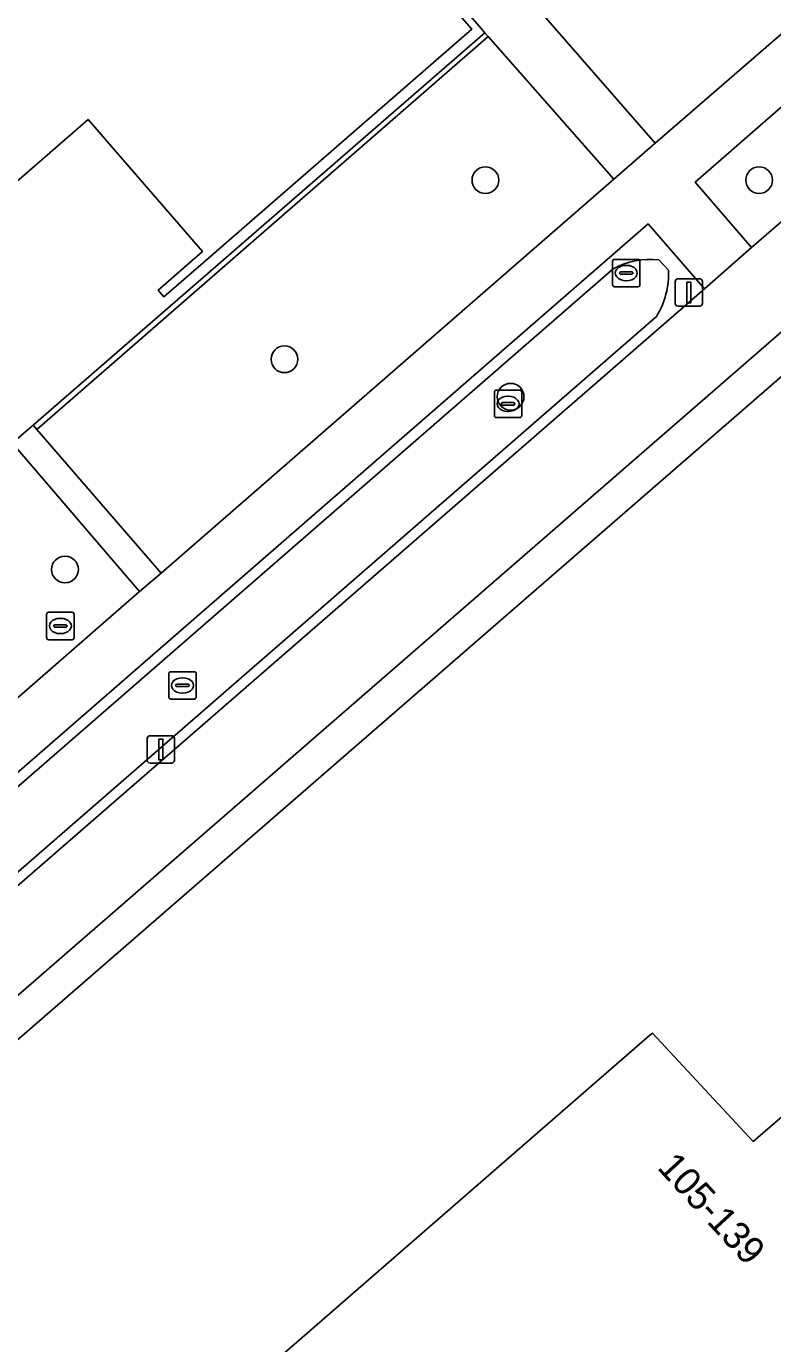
# Model space of a CAD drawing. Extents: x 155887 to 156869, y 383880 to 384678.
# Drawn here: x 156196.77 to 156224.02, y 384007.22 to 384055.33 of the extents above; entities that cross this region are included whole.
import ezdxf

# ---------------------------------------------------------------- set-up
doc = ezdxf.new("R2010")
doc.units = 0
for name, color, linetype in [('IMGEO_Berm_groen', 7, 'Continuous'), ('IMGEO_Boom', 7, 'Continuous'), ('IMGEO_Erf', 7, 'Continuous'), ('IMGEO_Fietspad_gesloten', 7, 'Continuous'), ('IMGEO_Greppel_droge_sloot', 7, 'Continuous'), ('IMGEO_Groenvoorziening', 7, 'Continuous'), ('IMGEO_Haag', 7, 'Continuous'), ('IMGEO_Kolk', 7, 'Continuous'), ('IMGEO_Lichtmast', 7, 'Continuous'), ('IMGEO_Pand', 7, 'Continuous'), ('IMGEO_Pand_nummerreeks', 7, 'Continuous'), ('IMGEO_Rioolput', 7, 'Continuous'), ('IMGEO_Voetpad_open', 7, 'Continuous')]:
    doc.layers.add(name, color=color, linetype=linetype)

msp = doc.modelspace()

# ---------------------------------------------------------------- linework, layer by layer
at = {"layer": 'IMGEO_Berm_groen'}
for points in [[(156228.715, 384051.972), (156226.604, 384054.357), (156221.196, 384049.632), (156223.252, 384047.246)], [(156219.473, 384048.114), (156180.002, 384013.777), (156182.003, 384011.384), (156221.532, 384045.745)]]:
    msp.add_lwpolyline(points, close=True, dxfattribs=at)
for points in [[(156219.867, 384046.799), (156220.214, 384046.423)], [(156219.774, 384044.732), (156182.073, 384011.941), (156180.575, 384013.751), (156218.197, 384046.474)]]:
    msp.add_lwpolyline(points, dxfattribs=at)
for centre, radius, start, end in [((156219.556, 384043.946), 2.87, 83.7739, 118.2516), ((156217.353, 384046.265), 2.865, 327.6632, 3.1668)]:
    msp.add_arc(centre, radius, start, end, dxfattribs=at)
at = {"layer": 'IMGEO_Boom'}
for centre in [(156213.532, 384049.71), (156223.527, 384049.71), (156206.195, 384043.169), (156214.45, 384041.8), (156198.18, 384035.492)]:
    msp.add_circle(centre, 0.489, dxfattribs=at)
at = {"layer": 'IMGEO_Erf'}
for points in [[(156201.356, 384069.095), (156193.346, 384078.305), (156189.164, 384083.118), (156185.397, 384087.429), (156180.648, 384092.863), (156141.085, 384058.434), (156145.48, 384053.367), (156153.447, 384044.199), (156157.638, 384039.39), (156173.736, 384020.889), (156173.912, 384020.686), (156188.42, 384033.29), (156189.174, 384033.947), (156196.255, 384040.099), (156197.017, 384040.761), (156213.513, 384055.094), (156213.303, 384055.332), (156205.719, 384064.051)], [(156213.053, 383992.559), (156212.81, 383992.838), (156203.252, 384003.806), (156202.997, 384004.098), (156219.537, 384018.482), (156219.631, 384018.564), (156223.306, 384014.603), (156224.367, 384015.52), (156227.328, 384012.107), (156226.378, 384011.29), (156229.788, 384007.614), (156229.436, 384007.319), (156229.699, 384007.017), (156221.836, 384000.188)]]:
    msp.add_lwpolyline(points, close=True, dxfattribs=at)
for points in [[(156269.034, 384081.375), (156170.141, 383995.483), (156169.903, 383993.69), (156207.88, 383988.6), (156234.749, 383984.953)], [(156207.926, 384061.073), (156213.037, 384055.23), (156203.416, 384046.865), (156201.795, 384045.453), (156201.586, 384045.695), (156203.206, 384047.106), (156199.023, 384051.921), (156189.987, 384044.07)]]:
    msp.add_lwpolyline(points, dxfattribs=at)
at = {"layer": 'IMGEO_Fietspad_gesloten'}
for points in [[(156321.213, 384132.469), (156314.047, 384125.913), (156291.359, 384106.231), (156284.254, 384100.056), (156283.954, 384099.797), (156269.896, 384087.691), (156230.294, 384053.373), (156228.715, 384051.972), (156223.252, 384047.246), (156221.532, 384045.745), (156182.003, 384011.384), (156180.455, 384010.006), (156174.916, 384005.204), (156173.353, 384003.808), (156169.034, 384000), (156168.573, 383999.541)], [(156171.742, 383998.278), (156173.703, 384000), (156184.035, 384009.147), (156225.091, 384044.821)]]:
    msp.add_lwpolyline(points, dxfattribs=at)
at = {"layer": 'IMGEO_Greppel_droge_sloot'}
for points in [[(156220.214, 384046.423), (156219.867, 384046.799)], [(156218.197, 384046.474), (156180.575, 384013.751), (156182.073, 384011.941), (156219.774, 384044.732)]]:
    msp.add_lwpolyline(points, dxfattribs=at)
for centre, radius, start, end in [((156219.556, 384043.946), 2.87, 83.7739, 118.2516), ((156217.353, 384046.265), 2.865, 327.6632, 3.1668)]:
    msp.add_arc(centre, radius, start, end, dxfattribs=at)
at = {"layer": 'IMGEO_Groenvoorziening'}
msp.add_lwpolyline([(156167.661, 383993.99), (156169.903, 383993.69), (156170.141, 383995.483), (156269.034, 384081.375), (156268.833, 384081.577), (156271.983, 384084.296), (156271.299, 384085.055), (156265.486, 384080.026), (156232.142, 384050.972), (156225.091, 384044.821), (156184.035, 384009.147), (156173.703, 384000), (156171.742, 383998.278)], dxfattribs=at)
for points in [[(156220.382, 384061.545), (156219.598, 384060.864), (156215.583, 384057.372), (156214.817, 384056.706), (156219.734, 384051.063), (156225.312, 384055.892)], [(156197.156, 384040.599), (156213.635, 384054.955), (156213.513, 384055.094), (156197.017, 384040.761)], [(156201.693, 384035.354), (156218.221, 384049.748), (156213.635, 384054.955), (156197.156, 384040.599)], [(156194.013, 384028.683), (156200.897, 384034.683), (156196.38, 384039.953), (156189.318, 384033.79)]]:
    msp.add_lwpolyline(points, close=True, dxfattribs=at)
at = {"layer": 'IMGEO_Haag'}
msp.add_lwpolyline([(156167.661, 383993.99), (156169.903, 383993.69), (156170.141, 383995.483), (156269.034, 384081.375), (156268.833, 384081.577), (156271.983, 384084.296), (156271.299, 384085.055), (156265.486, 384080.026), (156232.142, 384050.972), (156225.091, 384044.821), (156184.035, 384009.147), (156173.703, 384000), (156171.742, 383998.278)], dxfattribs=at)
msp.add_lwpolyline([(156197.156, 384040.599), (156213.635, 384054.955), (156213.513, 384055.094), (156197.017, 384040.761)], close=True, dxfattribs=at)
at = {"layer": 'IMGEO_Kolk'}
for p, q in [((156218.174, 384045.892), (156218.174, 384046.744)), ((156218.249, 384046.818), (156219.101, 384046.818)), ((156219.175, 384046.744), (156219.175, 384045.892)), ((156218.433, 384046.312), (156218.433, 384046.324)), ((156218.871, 384046.275), (156218.473, 384046.275)), ((156218.476, 384046.361), (156218.874, 384046.361)), ((156218.662, 384046.598), (156218.687, 384046.598)), ((156218.917, 384046.324), (156218.917, 384046.312)), ((156219.101, 384045.818), (156218.249, 384045.818)), ((156218.685, 384046.038), (156218.66, 384046.038)), ((156213.859, 384041.115), (156213.859, 384041.967)), ((156213.934, 384042.041), (156214.786, 384042.041)), ((156214.86, 384041.967), (156214.86, 384041.115)), ((156214.118, 384041.535), (156214.118, 384041.547)), ((156214.556, 384041.498), (156214.158, 384041.498)), ((156214.161, 384041.584), (156214.559, 384041.584)), ((156214.347, 384041.821), (156214.372, 384041.821)), ((156214.602, 384041.547), (156214.602, 384041.535)), ((156214.786, 384041.041), (156213.934, 384041.041)), ((156214.37, 384041.261), (156214.345, 384041.261)), ((156202.046, 384031.758), (156202.898, 384031.758)), ((156201.971, 384030.832), (156201.971, 384031.684)), ((156202.23, 384031.252), (156202.23, 384031.264)), ((156202.273, 384031.301), (156202.671, 384031.301)), ((156202.459, 384031.538), (156202.484, 384031.538)), ((156202.714, 384031.264), (156202.714, 384031.252)), ((156202.972, 384031.684), (156202.972, 384030.832)), ((156202.668, 384031.215), (156202.27, 384031.215)), ((156202.482, 384030.978), (156202.457, 384030.978)), ((156202.898, 384030.758), (156202.046, 384030.758))]:
    msp.add_line(p, q, dxfattribs=at)
for points in [[(156218.174, 384045.892), (156218.174, 384046.744)], [(156218.249, 384046.818), (156219.101, 384046.818)], [(156219.175, 384046.744), (156219.175, 384045.892)], [(156219.101, 384045.818), (156218.249, 384045.818)], [(156213.859, 384041.115), (156213.859, 384041.967)], [(156213.934, 384042.041), (156214.786, 384042.041)], [(156214.86, 384041.967), (156214.86, 384041.115)], [(156214.786, 384041.041), (156213.934, 384041.041)], [(156202.046, 384031.758), (156202.898, 384031.758)], [(156201.971, 384030.832), (156201.971, 384031.684)], [(156202.972, 384031.684), (156202.972, 384030.832)], [(156202.898, 384030.758), (156202.046, 384030.758)]]:
    msp.add_lwpolyline(points, dxfattribs=at)
for centre, radius, start, end in [((156218.251, 384046.742), 0.0765, 91.552, 178.448), ((156218.251, 384046.742), 0.0765, 91.552, 178.448), ((156219.099, 384046.742), 0.0765, 1.552, 88.448), ((156219.099, 384046.742), 0.0765, 1.552, 88.448), ((156218.473, 384046.321), 0.0403, 85.8775, 175.7526), ((156218.47, 384046.311), 0.0366, 178.938, 274.7102), ((156218.874, 384046.318), 0.043, 264.8664, 352.4533), ((156218.878, 384046.323), 0.0386, 1.7309, 96.639), ((156218.251, 384045.894), 0.0765, 181.552, 268.448), ((156218.251, 384045.894), 0.0765, 181.552, 268.448), ((156219.099, 384045.894), 0.0765, 271.552, 358.448), ((156219.099, 384045.894), 0.0765, 271.552, 358.448), ((156213.936, 384041.965), 0.0765, 91.552, 178.448), ((156213.936, 384041.965), 0.0765, 91.552, 178.448), ((156214.784, 384041.965), 0.0765, 1.552, 88.448), ((156214.784, 384041.965), 0.0765, 1.552, 88.448), ((156214.158, 384041.544), 0.0403, 85.8775, 175.7526), ((156214.155, 384041.534), 0.0366, 178.938, 274.7102), ((156214.559, 384041.541), 0.043, 264.8664, 352.4533), ((156214.563, 384041.546), 0.0386, 1.7309, 96.639), ((156213.936, 384041.117), 0.0765, 181.552, 268.448), ((156213.936, 384041.117), 0.0765, 181.552, 268.448), ((156214.784, 384041.117), 0.0765, 271.552, 358.448), ((156214.784, 384041.117), 0.0765, 271.552, 358.448), ((156202.048, 384031.682), 0.0765, 91.552, 178.448), ((156202.048, 384031.682), 0.0765, 91.552, 178.448), ((156202.896, 384031.682), 0.0765, 1.552, 88.448), ((156202.896, 384031.682), 0.0765, 1.552, 88.448), ((156202.27, 384031.261), 0.0403, 85.8775, 175.7526), ((156202.267, 384031.251), 0.0366, 178.938, 274.7102), ((156202.671, 384031.258), 0.043, 264.8664, 352.4533), ((156202.675, 384031.263), 0.0386, 1.7309, 96.639), ((156202.048, 384030.834), 0.0765, 181.552, 268.448), ((156202.048, 384030.834), 0.0765, 181.552, 268.448), ((156202.896, 384030.834), 0.0765, 271.552, 358.448), ((156202.896, 384030.834), 0.0765, 271.552, 358.448)]:
    msp.add_arc(centre, radius, start, end, dxfattribs=at)
for centre, major_axis, ratio, start_param, end_param in [((156218.661, 384046.318), (-0.387, 0.002), 0.722429, 4.712389, 7.853982), ((156218.686, 384046.318), (-0.39, 0.002), 0.717154, 1.570796, 4.712389), ((156214.346, 384041.541), (-0.387, 0.002), 0.722429, 4.712389, 7.853982), ((156214.371, 384041.541), (-0.39, 0.002), 0.717154, 1.570796, 4.712389), ((156202.458, 384031.258), (-0.387, 0.002), 0.722429, 4.712389, 7.853982), ((156202.483, 384031.258), (-0.39, 0.002), 0.717154, 1.570796, 4.712389)]:
    msp.add_ellipse(centre, major_axis=major_axis, ratio=ratio, start_param=start_param, end_param=end_param, dxfattribs=at)
at = {"layer": 'IMGEO_Lichtmast'}
for p, q in [((156220.466, 384045.209), (156220.466, 384046.009)), ((156220.466, 384046.009), (156220.466, 384045.209)), ((156220.566, 384046.109), (156221.356, 384046.109)), ((156221.356, 384046.109), (156220.566, 384046.109)), ((156221.456, 384046.009), (156221.456, 384045.209)), ((156221.456, 384045.209), (156221.456, 384046.009)), ((156221.356, 384045.109), (156220.566, 384045.109)), ((156220.566, 384045.109), (156221.356, 384045.109)), ((156201.186, 384028.52), (156201.186, 384029.32)), ((156201.186, 384029.32), (156201.186, 384028.52)), ((156201.286, 384029.42), (156202.076, 384029.42)), ((156202.076, 384029.42), (156201.286, 384029.42)), ((156202.176, 384029.32), (156202.176, 384028.52)), ((156202.176, 384028.52), (156202.176, 384029.32)), ((156202.076, 384028.42), (156201.286, 384028.42)), ((156201.286, 384028.42), (156202.076, 384028.42))]:
    msp.add_line(p, q, dxfattribs=at)
for points in [[(156220.886, 384045.984), (156221.036, 384045.984), (156221.036, 384045.234), (156220.886, 384045.234), (156220.886, 384045.984)], [(156201.606, 384029.295), (156201.756, 384029.295), (156201.756, 384028.545), (156201.606, 384028.545), (156201.606, 384029.295)]]:
    msp.add_lwpolyline(points, dxfattribs=at)
for centre, start, end in [((156220.566, 384046.009), 90, 180), ((156220.566, 384046.009), 90, 180), ((156221.356, 384046.009), 0, 90), ((156221.356, 384046.009), 360, 90), ((156220.566, 384045.209), 180, 270), ((156220.566, 384045.209), 180, 270), ((156221.356, 384045.209), 270, 0), ((156221.356, 384045.209), 270, 0), ((156201.286, 384029.32), 90, 180), ((156201.286, 384029.32), 90, 180), ((156202.076, 384029.32), 0, 90), ((156202.076, 384029.32), 360, 90), ((156201.286, 384028.52), 180, 270), ((156201.286, 384028.52), 180, 270), ((156202.076, 384028.52), 270, 0), ((156202.076, 384028.52), 270, 0)]:
    msp.add_arc(centre, 0.1, start, end, dxfattribs=at)
at = {"layer": 'IMGEO_Pand'}
for points in [[(156188.251, 384042.409), (156189.797, 384040.629), (156191.609, 384042.203), (156189.987, 384044.07), (156199.023, 384051.921), (156203.206, 384047.106), (156201.586, 384045.695), (156201.795, 384045.453), (156203.416, 384046.865), (156213.037, 384055.23), (156207.926, 384061.073), (156203.833, 384057.493), (156201.409, 384060.281), (156201.212, 384060.507), (156201.088, 384060.65), (156195.719, 384055.985), (156195.607, 384056.113), (156185.53, 384047.356), (156189.149, 384043.19)], [(156221.836, 384000.188), (156229.699, 384007.017), (156229.436, 384007.319), (156229.788, 384007.614), (156226.378, 384011.29), (156227.328, 384012.107), (156224.367, 384015.52), (156223.306, 384014.603), (156219.631, 384018.564), (156219.537, 384018.482), (156202.997, 384004.098), (156203.252, 384003.806), (156212.81, 383992.838), (156213.053, 383992.559)]]:
    msp.add_lwpolyline(points, close=True, dxfattribs=at)
at = {"layer": 'IMGEO_Rioolput'}
for p, q in [((156197.511, 384033.002), (156197.511, 384033.854)), ((156197.586, 384033.928), (156198.438, 384033.928)), ((156197.999, 384033.708), (156198.024, 384033.708)), ((156198.512, 384033.854), (156198.512, 384033.002)), ((156197.77, 384033.422), (156197.77, 384033.434)), ((156198.208, 384033.385), (156197.81, 384033.385)), ((156197.813, 384033.471), (156198.211, 384033.471)), ((156198.254, 384033.434), (156198.254, 384033.422)), ((156198.438, 384032.928), (156197.586, 384032.928)), ((156198.022, 384033.148), (156197.997, 384033.148))]:
    msp.add_line(p, q, dxfattribs=at)
for points in [[(156197.511, 384033.002), (156197.511, 384033.854)], [(156197.586, 384033.928), (156198.438, 384033.928)], [(156198.512, 384033.854), (156198.512, 384033.002)], [(156198.438, 384032.928), (156197.586, 384032.928)]]:
    msp.add_lwpolyline(points, dxfattribs=at)
for centre, radius, start, end in [((156197.588, 384033.852), 0.0765, 91.552, 178.448), ((156197.588, 384033.852), 0.0765, 91.552, 178.448), ((156198.436, 384033.852), 0.0765, 1.552, 88.448), ((156198.436, 384033.852), 0.0765, 1.552, 88.448), ((156197.81, 384033.431), 0.0403, 85.8775, 175.7526), ((156197.807, 384033.421), 0.0366, 178.938, 274.7102), ((156198.211, 384033.428), 0.043, 264.8664, 352.4533), ((156198.215, 384033.433), 0.0386, 1.7309, 96.639), ((156197.588, 384033.004), 0.0765, 181.552, 268.448), ((156197.588, 384033.004), 0.0765, 181.552, 268.448), ((156198.436, 384033.004), 0.0765, 271.552, 358.448), ((156198.436, 384033.004), 0.0765, 271.552, 358.448)]:
    msp.add_arc(centre, radius, start, end, dxfattribs=at)
for centre, major_axis, ratio, start_param, end_param in [((156197.998, 384033.428), (-0.387, 0.002), 0.722429, 4.712389, 7.853982), ((156198.023, 384033.428), (-0.39, 0.002), 0.717154, 1.570796, 4.712389)]:
    msp.add_ellipse(centre, major_axis=major_axis, ratio=ratio, start_param=start_param, end_param=end_param, dxfattribs=at)
at = {"layer": 'IMGEO_Voetpad_open'}
for points in [[(156182.946, 384094.858), (156180.648, 384092.863), (156185.397, 384087.429), (156189.164, 384083.118), (156193.346, 384078.305), (156201.356, 384069.095), (156205.719, 384064.051), (156213.303, 384055.332), (156213.513, 384055.094), (156213.635, 384054.955), (156218.221, 384049.748), (156219.734, 384051.063), (156214.817, 384056.706), (156215.583, 384057.372)], [(156196.255, 384040.099), (156196.38, 384039.953), (156200.897, 384034.683), (156201.693, 384035.354), (156197.156, 384040.599), (156197.017, 384040.761)]]:
    msp.add_lwpolyline(points, close=True, dxfattribs=at)
for points in [[(156225.312, 384055.892), (156219.734, 384051.063), (156218.221, 384049.748), (156201.693, 384035.354), (156200.897, 384034.683), (156194.013, 384028.683), (156193.235, 384028.032), (156178.602, 384015.289), (156177.084, 384013.927), (156171.435, 384009.09), (156169.907, 384007.697)], [(156221.196, 384049.632), (156226.604, 384054.357)], [(156171.274, 384006.164), (156173.353, 384003.808), (156174.916, 384005.204), (156172.909, 384007.619), (156178.387, 384012.417), (156180.455, 384010.006), (156182.003, 384011.384), (156180.002, 384013.777), (156219.473, 384048.114), (156221.532, 384045.745), (156223.252, 384047.246), (156221.196, 384049.632)]]:
    msp.add_lwpolyline(points, dxfattribs=at)

# ---------------------------------------------------------------- texts
at = {"layer": 'IMGEO_Pand_nummerreeks'}
msp.add_text('105-139', height=1, rotation=312.6399, dxfattribs=at).set_placement((156219.771, 384013.629))

doc.saveas('drawing.dxf')
